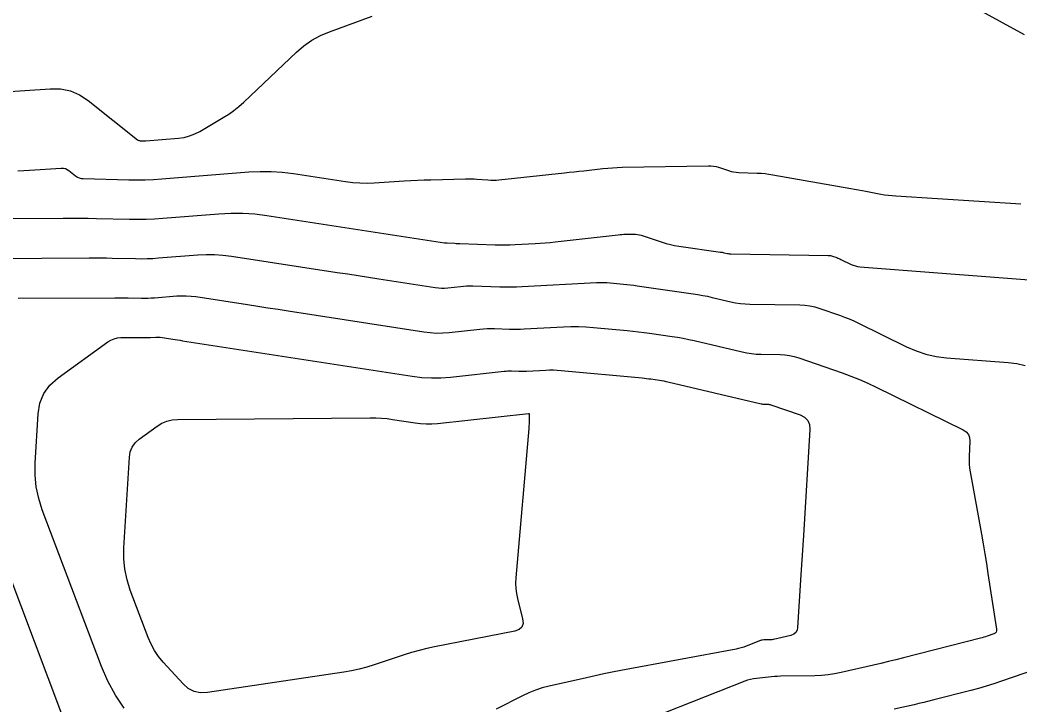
# Model space of a CAD drawing. Extents: x 1768942 to 1774819, y 723037 to 732099.
# Drawn here: x 1770352.4 to 1770398.31, y 731411.36 to 731442.78 of the extents above; entities that cross this region are included whole.
import ezdxf

# ---------------------------------------------------------------- set-up
doc = ezdxf.new("R2010")
doc.units = 0
doc.layers.add('R_Contours', color=7, linetype='Continuous')

msp = doc.modelspace()

# ---------------------------------------------------------------- linework, layer by layer
at = {"layer": 'R_Contours'}
for points in [[(1770394.08, 731444.549), (1770398.507, 731442.124)], [(1770344.937, 731439.052), (1770353.787, 731439.633), (1770354.265, 731439.623), (1770354.716, 731439.528), (1770355.141, 731439.349), (1770355.54, 731439.085), (1770357.8, 731437.288), (1770357.827, 731437.27), (1770357.856, 731437.257), (1770357.886, 731437.249), (1770357.919, 731437.245), (1770358.052, 731437.242), (1770358.085, 731437.242), (1770358.118, 731437.242), (1770358.152, 731437.243), (1770358.185, 731437.246), (1770359.687, 731437.366), (1770359.945, 731437.401), (1770360.193, 731437.464), (1770360.432, 731437.555), (1770360.663, 731437.673), (1770361.737, 731438.304), (1770361.987, 731438.46), (1770362.226, 731438.629), (1770362.455, 731438.812), (1770362.674, 731439.009), (1770365.1, 731441.309), (1770365.441, 731441.601), (1770365.805, 731441.853), (1770366.194, 731442.067), (1770366.608, 731442.241), (1770368.566, 731442.952)], [(1770352.298, 731435.866), (1770352.573, 731435.876), (1770352.848, 731435.891), (1770354.301, 731435.986), (1770354.396, 731435.984), (1770354.486, 731435.965), (1770354.571, 731435.93), (1770354.65, 731435.877), (1770354.958, 731435.633), (1770355.037, 731435.579), (1770355.122, 731435.54), (1770355.212, 731435.516), (1770355.308, 731435.506), (1770357.396, 731435.454), (1770357.777, 731435.449), (1770358.158, 731435.455), (1770358.538, 731435.47), (1770358.918, 731435.496), (1770362.911, 731435.816), (1770363.423, 731435.842), (1770363.934, 731435.838), (1770364.444, 731435.805), (1770364.953, 731435.742), (1770367.349, 731435.374), (1770367.677, 731435.333), (1770368.006, 731435.309), (1770368.336, 731435.303), (1770368.667, 731435.315), (1770370.037, 731435.4), (1770370.345, 731435.418), (1770370.653, 731435.434), (1770370.961, 731435.446), (1770371.27, 731435.457), (1770372.864, 731435.503), (1770372.992, 731435.505), (1770373.12, 731435.503), (1770373.247, 731435.498), (1770373.375, 731435.49), (1770373.884, 731435.448), (1770374.012, 731435.441), (1770374.139, 731435.439), (1770374.266, 731435.444), (1770374.393, 731435.454), (1770377.403, 731435.774), (1770377.623, 731435.797), (1770377.843, 731435.821), (1770378.063, 731435.845), (1770378.284, 731435.87), (1770379.164, 731435.97), (1770379.384, 731435.992), (1770379.605, 731436.009), (1770379.826, 731436.021), (1770380.047, 731436.027), (1770384.007, 731436.097), (1770384.126, 731436.094), (1770384.244, 731436.081), (1770384.361, 731436.058), (1770384.475, 731436.026), (1770384.932, 731435.875), (1770385.047, 731435.841), (1770385.163, 731435.816), (1770385.281, 731435.8), (1770385.4, 731435.791), (1770386.247, 731435.761), (1770386.428, 731435.752), (1770386.608, 731435.736), (1770386.787, 731435.714), (1770386.966, 731435.685), (1770390.548, 731435.051), (1770390.72, 731435.02), (1770390.892, 731434.989), (1770391.064, 731434.958), (1770391.236, 731434.926), (1770391.923, 731434.799), (1770392.095, 731434.769), (1770392.268, 731434.745), (1770392.442, 731434.727), (1770392.616, 731434.713), (1770398.348, 731434.351)], [(1770341.447, 731433.616), (1770354.387, 731433.7), (1770354.768, 731433.701), (1770355.149, 731433.699), (1770355.53, 731433.694), (1770355.911, 731433.686), (1770357.436, 731433.648), (1770357.817, 731433.644), (1770358.197, 731433.649), (1770358.578, 731433.665), (1770358.958, 731433.69), (1770361.527, 731433.896), (1770362.082, 731433.925), (1770362.635, 731433.921), (1770363.187, 731433.885), (1770363.738, 731433.816), (1770371.886, 731432.566), (1770371.893, 731432.566), (1770371.9, 731432.565), (1770371.907, 731432.565), (1770371.914, 731432.565), (1770371.949, 731432.567), (1770371.962, 731432.568), (1770371.995, 731432.569), (1770372.001, 731432.569), (1770372.008, 731432.569), (1770372.014, 731432.569), (1770372.02, 731432.568), (1770372.362, 731432.54), (1770372.421, 731432.536), (1770372.48, 731432.532), (1770372.54, 731432.529), (1770372.599, 731432.527), (1770374.221, 731432.472), (1770374.45, 731432.467), (1770374.68, 731432.467), (1770374.909, 731432.472), (1770375.138, 731432.482), (1770376.055, 731432.531), (1770376.284, 731432.545), (1770376.512, 731432.562), (1770376.741, 731432.583), (1770376.969, 731432.607), (1770379.862, 731432.934), (1770379.951, 731432.943), (1770380.04, 731432.95), (1770380.13, 731432.954), (1770380.219, 731432.957), (1770380.578, 731432.963), (1770380.667, 731432.961), (1770380.755, 731432.952), (1770380.842, 731432.935), (1770380.927, 731432.91), (1770381.883, 731432.595), (1770382.072, 731432.537), (1770382.262, 731432.488), (1770382.455, 731432.447), (1770382.65, 731432.415), (1770384.564, 731432.141), (1770384.604, 731432.135), (1770384.643, 731432.128), (1770384.682, 731432.12), (1770384.721, 731432.111), (1770384.877, 731432.075), (1770384.916, 731432.067), (1770384.956, 731432.061), (1770384.995, 731432.057), (1770385.035, 731432.055), (1770389.512, 731431.984), (1770389.563, 731431.982), (1770389.613, 731431.975), (1770389.662, 731431.964), (1770389.71, 731431.95), (1770389.903, 731431.883), (1770389.951, 731431.866), (1770389.998, 731431.847), (1770390.045, 731431.826), (1770390.091, 731431.805), (1770390.561, 731431.574), (1770390.655, 731431.532), (1770390.753, 731431.501), (1770390.853, 731431.478), (1770390.956, 731431.466), (1770400.323, 731430.746)], [(1770346.882, 731431.817), (1770355.575, 731431.874), (1770355.842, 731431.874), (1770356.108, 731431.873), (1770356.374, 731431.869), (1770356.64, 731431.864), (1770357.705, 731431.837), (1770357.971, 731431.834), (1770358.237, 731431.838), (1770358.503, 731431.849), (1770358.768, 731431.867), (1770360.563, 731432.01), (1770360.95, 731432.03), (1770361.337, 731432.028), (1770361.722, 731432.002), (1770362.107, 731431.955), (1770366.972, 731431.208), (1770367.45, 731431.135), (1770367.929, 731431.061), (1770368.407, 731430.987), (1770368.885, 731430.913), (1770371.468, 731430.514), (1770371.611, 731430.496), (1770371.755, 731430.488), (1770371.899, 731430.49), (1770372.043, 731430.501), (1770372.621, 731430.564), (1770372.765, 731430.577), (1770372.91, 731430.585), (1770373.055, 731430.588), (1770373.2, 731430.585), (1770374.438, 731430.544), (1770374.692, 731430.538), (1770374.947, 731430.538), (1770375.201, 731430.543), (1770375.456, 731430.554), (1770378.874, 731430.738), (1770379.029, 731430.743), (1770379.184, 731430.743), (1770379.339, 731430.737), (1770379.494, 731430.726), (1770380.114, 731430.668), (1770380.269, 731430.653), (1770380.423, 731430.635), (1770380.578, 731430.616), (1770380.732, 731430.595), (1770383.31, 731430.226), (1770383.529, 731430.193), (1770383.746, 731430.154), (1770383.963, 731430.111), (1770384.179, 731430.062), (1770385.04, 731429.859), (1770385.256, 731429.814), (1770385.474, 731429.781), (1770385.693, 731429.76), (1770385.913, 731429.751), (1770388.202, 731429.715), (1770388.438, 731429.702), (1770388.671, 731429.67), (1770388.9, 731429.62), (1770389.127, 731429.552), (1770390.026, 731429.241), (1770390.249, 731429.159), (1770390.47, 731429.071), (1770390.688, 731428.977), (1770390.903, 731428.875), (1770393.095, 731427.797), (1770393.538, 731427.605), (1770393.993, 731427.457), (1770394.46, 731427.353), (1770394.939, 731427.293), (1770397.766, 731427.076), (1770398.163, 731427.024), (1770398.546, 731426.929)], [(1770352.318, 731430.018), (1770356.764, 731430.047), (1770356.916, 731430.047), (1770357.067, 731430.046), (1770357.218, 731430.044), (1770357.369, 731430.041), (1770357.975, 731430.026), (1770358.126, 731430.024), (1770358.277, 731430.027), (1770358.428, 731430.033), (1770358.579, 731430.043), (1770359.599, 731430.125), (1770359.819, 731430.136), (1770360.038, 731430.134), (1770360.257, 731430.12), (1770360.476, 731430.093), (1770362.848, 731429.729), (1770363.316, 731429.657), (1770363.784, 731429.585), (1770364.252, 731429.513), (1770364.72, 731429.44), (1770370.941, 731428.477), (1770371.231, 731428.442), (1770371.522, 731428.426), (1770371.813, 731428.429), (1770372.105, 731428.451), (1770373.518, 731428.606), (1770373.687, 731428.621), (1770373.856, 731428.63), (1770374.025, 731428.634), (1770374.195, 731428.631), (1770374.875, 731428.608), (1770375.044, 731428.604), (1770375.214, 731428.604), (1770375.384, 731428.608), (1770375.554, 731428.615), (1770377.349, 731428.712), (1770377.694, 731428.724), (1770378.04, 731428.723), (1770378.384, 731428.71), (1770378.729, 731428.684), (1770380.279, 731428.54), (1770380.537, 731428.514), (1770380.795, 731428.486), (1770381.053, 731428.454), (1770381.31, 731428.418), (1770382.338, 731428.271), (1770382.595, 731428.232), (1770382.85, 731428.186), (1770383.105, 731428.135), (1770383.358, 731428.079), (1770385.56, 731427.56), (1770385.774, 731427.515), (1770385.99, 731427.482), (1770386.207, 731427.461), (1770386.425, 731427.452), (1770387.302, 731427.438), (1770387.52, 731427.426), (1770387.734, 731427.397), (1770387.946, 731427.351), (1770388.155, 731427.288), (1770390.149, 731426.598), (1770390.548, 731426.453), (1770390.942, 731426.296), (1770391.331, 731426.127), (1770391.714, 731425.946), (1770395.708, 731423.983), (1770395.846, 731423.892), (1770395.943, 731423.776), (1770395.998, 731423.635), (1770396.011, 731423.47), (1770395.978, 731422.759), (1770395.974, 731422.582), (1770395.981, 731422.405), (1770395.998, 731422.229), (1770396.025, 731422.054), (1770396.541, 731419.204), (1770396.621, 731418.753), (1770396.698, 731418.301), (1770396.772, 731417.849), (1770396.843, 731417.396), (1770397.233, 731414.838), (1770397.234, 731414.765), (1770397.214, 731414.706), (1770397.171, 731414.66), (1770397.106, 731414.627), (1770396.802, 731414.522), (1770396.726, 731414.496), (1770396.65, 731414.473), (1770396.573, 731414.45), (1770396.495, 731414.43), (1770392.962, 731413.528), (1770392.617, 731413.441), (1770392.272, 731413.355), (1770391.927, 731413.272), (1770391.581, 731413.19), (1770390.104, 731412.846), (1770389.803, 731412.785), (1770389.5, 731412.74), (1770389.195, 731412.711), (1770388.887, 731412.698), (1770387.315, 731412.678), (1770387.177, 731412.674), (1770387.038, 731412.667), (1770386.9, 731412.657), (1770386.761, 731412.643), (1770386.209, 731412.582), (1770386.072, 731412.562), (1770385.937, 731412.533), (1770385.805, 731412.496), (1770385.674, 731412.449), (1770379.637, 731410.076)], [(1770357.194, 731411.221), (1770356.785, 731411.821), (1770356.435, 731412.458), (1770356.144, 731413.13), (1770353.428, 731420.318), (1770353.262, 731420.839), (1770353.152, 731421.368), (1770353.1, 731421.906), (1770353.105, 731422.453), (1770353.241, 731424.711), (1770353.321, 731425.208), (1770353.5, 731425.65), (1770353.778, 731426.038), (1770354.154, 731426.372), (1770356.438, 731428.019), (1770356.575, 731428.103), (1770356.721, 731428.164), (1770356.874, 731428.201), (1770357.035, 731428.214), (1770357.953, 731428.22), (1770357.989, 731428.22), (1770358.026, 731428.22), (1770358.062, 731428.219), (1770358.099, 731428.219), (1770358.244, 731428.215), (1770358.28, 731428.215), (1770358.317, 731428.215), (1770358.353, 731428.217), (1770358.389, 731428.219), (1770358.634, 731428.239), (1770358.687, 731428.241), (1770358.74, 731428.241), (1770358.793, 731428.238), (1770358.845, 731428.231), (1770359.415, 731428.144), (1770359.528, 731428.126), (1770359.64, 731428.109), (1770359.753, 731428.092), (1770359.865, 731428.074), (1770370.414, 731426.441), (1770370.851, 731426.388), (1770371.288, 731426.364), (1770371.727, 731426.369), (1770372.166, 731426.402), (1770374.632, 731426.671), (1770374.717, 731426.679), (1770374.802, 731426.684), (1770374.887, 731426.685), (1770374.972, 731426.684), (1770375.312, 731426.673), (1770375.397, 731426.671), (1770375.482, 731426.671), (1770375.567, 731426.672), (1770375.652, 731426.676), (1770376.542, 731426.724), (1770376.719, 731426.73), (1770376.896, 731426.73), (1770377.072, 731426.723), (1770377.248, 731426.71), (1770380.97, 731426.363), (1770381.069, 731426.353), (1770381.168, 731426.342), (1770381.267, 731426.33), (1770381.365, 731426.317), (1770381.76, 731426.26), (1770381.858, 731426.245), (1770381.956, 731426.228), (1770382.053, 731426.208), (1770382.151, 731426.186), (1770386.429, 731425.178), (1770386.466, 731425.17), (1770386.503, 731425.164), (1770386.54, 731425.161), (1770386.578, 731425.159), (1770386.728, 731425.157), (1770386.766, 731425.155), (1770386.802, 731425.15), (1770386.839, 731425.142), (1770386.875, 731425.131), (1770388.219, 731424.666), (1770388.424, 731424.563), (1770388.566, 731424.419), (1770388.645, 731424.232), (1770388.661, 731424.004), (1770388.369, 731419.143), (1770388.342, 731418.691), (1770388.314, 731418.239), (1770388.286, 731417.788), (1770388.257, 731417.336), (1770388.105, 731414.923), (1770388.079, 731414.788), (1770388.018, 731414.682), (1770387.924, 731414.605), (1770387.795, 731414.557), (1770387.002, 731414.372), (1770386.961, 731414.364), (1770386.92, 731414.358), (1770386.879, 731414.354), (1770386.837, 731414.352), (1770386.625, 731414.349), (1770386.606, 731414.349), (1770386.587, 731414.348), (1770386.569, 731414.346), (1770386.55, 731414.345), (1770386.475, 731414.336), (1770386.457, 731414.334), (1770386.438, 731414.33), (1770386.42, 731414.325), (1770386.403, 731414.318), (1770385.748, 731414.061), (1770385.632, 731414.019), (1770385.515, 731413.982), (1770385.396, 731413.951), (1770385.275, 731413.925), (1770379.99, 731412.94), (1770379.595, 731412.864), (1770379.2, 731412.785), (1770378.806, 731412.702), (1770378.413, 731412.616), (1770376.691, 731412.229), (1770376.377, 731412.148), (1770376.07, 731412.047), (1770375.77, 731411.927), (1770375.477, 731411.788), (1770374.27, 731411.166)], [(1770354.324, 731410.94), (1770349.24, 731424.395)], [(1770400.581, 731413.533), (1770397.464, 731412.455), (1770397.114, 731412.338), (1770396.761, 731412.228), (1770396.406, 731412.126), (1770396.049, 731412.031), (1770394.351, 731411.597), (1770394.125, 731411.54), (1770393.899, 731411.485), (1770393.673, 731411.43), (1770393.447, 731411.377), (1770392.54, 731411.166)]]:
    msp.add_lwpolyline(points, dxfattribs=at)
msp.add_lwpolyline([(1770375.747, 731424.737), (1770375.752, 731424.737), (1770375.773, 731424.735), (1770375.775, 731424.734), (1770375.777, 731424.733), (1770375.779, 731424.731), (1770375.779, 731424.728), (1770375.779, 731424.705), (1770375.779, 731424.702), (1770375.775, 731424.311), (1770375.774, 731424.245), (1770375.771, 731424.178), (1770375.767, 731424.112), (1770375.762, 731424.046), (1770375.164, 731417.19), (1770375.153, 731416.951), (1770375.162, 731416.714), (1770375.191, 731416.478), (1770375.241, 731416.244), (1770375.477, 731415.311), (1770375.5, 731415.101), (1770375.448, 731414.938), (1770375.323, 731414.822), (1770375.123, 731414.752), (1770371.429, 731414.03), (1770371.077, 731413.955), (1770370.727, 731413.869), (1770370.381, 731413.771), (1770370.037, 731413.661), (1770368.67, 731413.2), (1770368.326, 731413.092), (1770367.979, 731413.001), (1770367.628, 731412.924), (1770367.273, 731412.864), (1770361.009, 731411.938), (1770360.689, 731411.926), (1770360.396, 731411.988), (1770360.129, 731412.125), (1770359.889, 731412.337), (1770358.982, 731413.332), (1770358.769, 731413.589), (1770358.582, 731413.863), (1770358.423, 731414.153), (1770358.29, 731414.459), (1770357.468, 731416.636), (1770357.317, 731417.108), (1770357.218, 731417.587), (1770357.17, 731418.074), (1770357.175, 731418.57), (1770357.425, 731422.736), (1770357.465, 731422.979), (1770357.553, 731423.196), (1770357.689, 731423.387), (1770357.874, 731423.55), (1770358.708, 731424.152), (1770358.923, 731424.284), (1770359.149, 731424.379), (1770359.388, 731424.437), (1770359.64, 731424.458), (1770368.479, 731424.538), (1770368.739, 731424.535), (1770368.997, 731424.522), (1770369.255, 731424.498), (1770369.512, 731424.463), (1770370.539, 731424.304), (1770370.796, 731424.273), (1770371.054, 731424.259), (1770371.312, 731424.261), (1770371.57, 731424.281)], close=True, dxfattribs=at)

doc.saveas('drawing.dxf')
